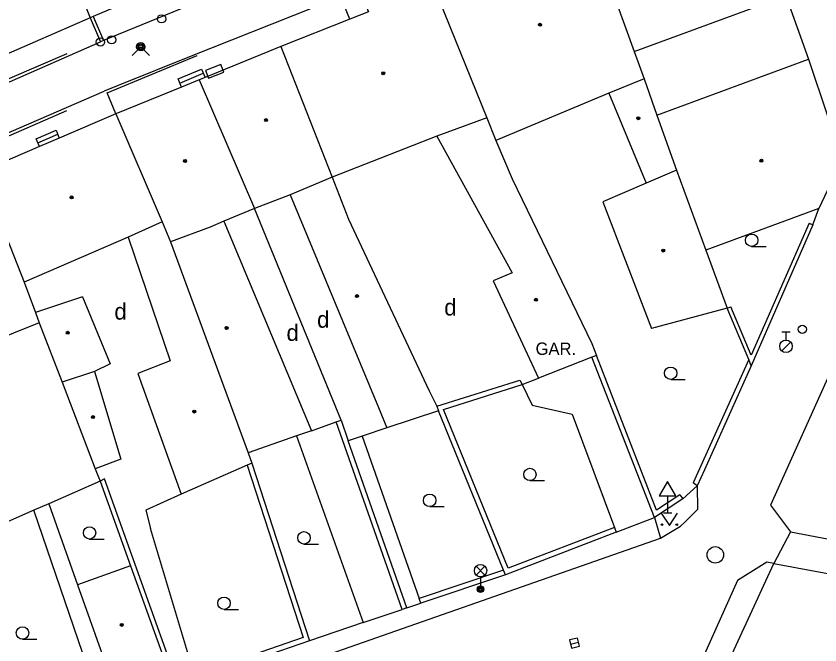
# Model space of a CAD drawing. Extents: x -598233 to -596890, y -1157848 to -1156431.
# Drawn here: x -597236.68 to -597188.02, y -1157525.42 to -1157487.34 of the extents above; entities that cross this region are included whole.
import ezdxf

# ---------------------------------------------------------------- set-up
doc = ezdxf.new("R2010")
doc.units = 0
for name, color, linetype in [('Level 10', 7, 'Continuous'), ('Level 11', 7, 'Continuous'), ('Level 24', 7, 'Continuous'), ('Level 27', 7, 'Continuous'), ('Level 28', 7, 'Continuous'), ('Level 31', 7, 'Continuous'), ('Level 33', 7, 'Continuous'), ('Level 34', 7, 'Continuous'), ('Level 36', 7, 'Continuous'), ('Level 39', 7, 'Continuous'), ('Level 41', 7, 'Continuous'), ('Level 5', 7, 'Continuous'), ('Level 7', 7, 'Continuous'), ('Level 8', 7, 'Continuous')]:
    doc.layers.add(name, color=color, linetype=linetype)

msp = doc.modelspace()

# ---------------------------------------------------------------- linework, layer by layer
at = {"layer": 'Level 10'}
for points in [[(-597213.31, -1157481.35), (-597222.11, -1157485), (-597231.38, -1157488.83)], [(-597175.17, -1157482.58), (-597184.27, -1157501.98), (-597191.01, -1157516.9699), (-597189.79, -1157518.58)], [(-597212.1, -1157484.2), (-597221.2, -1157487.83), (-597226.08, -1157489.78), (-597230.5, -1157491.55), (-597231.34, -1157491.88)], [(-597242.26, -1157493.59), (-597240.27, -1157492.7199), (-597231.57, -1157488.9099)], [(-597231.38, -1157488.83), (-597231.57, -1157488.9099)], [(-597248.04, -1157499.12), (-597239.27, -1157495.32), (-597231.34, -1157491.88)], [(-597195.45, -1157515.79), (-597195.42, -1157517.23), (-597196.18, -1157517.9699)], [(-597197.67, -1157518.95), (-597196.45, -1157518.24), (-597196.18, -1157517.9699)], [(-597189.79, -1157518.58), (-597190.81, -1157520.5)], [(-597218.4699, -1157526.25), (-597197.67, -1157518.95)], [(-597190.81, -1157520.5), (-597191.24, -1157520.42), (-597193, -1157521.52), (-597195.71, -1157527.56), (-597199.9, -1157536.9), (-597203.44, -1157544.67)]]:
    msp.add_lwpolyline(points, dxfattribs=at)
at = {"layer": 'Level 11'}
for points in [[(-597216.48, -1157487.53), (-597216.79, -1157486.74), (-597215.6599, -1157486.29), (-597215.34, -1157487.08)], [(-597232.2, -1157487.45), (-597231.57, -1157488.9099)], [(-597232.02, -1157487.37), (-597231.38, -1157488.83)], [(-597233.61, -1157489.62), (-597240.56, -1157492.62)], [(-597231.17, -1157492), (-597225.71, -1157489.74)], [(-597226.6599, -1157491.64), (-597226.86, -1157491.15), (-597225.45, -1157490.56), (-597225.24, -1157491.07)], [(-597226.76, -1157491.4), (-597225.35, -1157490.81)], [(-597230.63, -1157493.27), (-597231.17, -1157492)], [(-597239.39, -1157495.58), (-597233.61, -1157493.07)], [(-597235.26, -1157495.25), (-597235.4699, -1157494.77), (-597234.26, -1157494.26), (-597234.06, -1157494.74)], [(-597235.37, -1157495.01), (-597234.1599, -1157494.5)], [(-597217, -1157511.81), (-597222.25, -1157498.99)], [(-597224.1, -1157499.77), (-597218.79, -1157512.45)], [(-597206.05, -1157509.6599), (-597205.44, -1157510.9), (-597203.01, -1157511.45), (-597200.46, -1157518.32)], [(-597218.79, -1157512.45), (-597217.3, -1157511.92)], [(-597214.23, -1157512.28), (-597215.73, -1157512.78)], [(-597219.7, -1157512.77), (-597215.6599, -1157524.07)], [(-597215.73, -1157512.78), (-597216.57, -1157513.06)], [(-597215.73, -1157512.78), (-597212.27, -1157522.61)], [(-597226.68, -1157516.29), (-597228.82, -1157517.27), (-597228.55, -1157518.37)], [(-597234.69, -1157516.87), (-597232.95, -1157521.79)], [(-597231.56, -1157529.07), (-597235.61, -1157517.27)], [(-597198.04, -1157517.71), (-597197.67, -1157518.95)], [(-597225.87, -1157527.26), (-597228.55, -1157518.37)], [(-597189.79, -1157518.58), (-597156.34, -1157524.92)], [(-597194.15, -1157527.76), (-597190.81, -1157520.5)], [(-597190.81, -1157520.5), (-597159.59, -1157526.28), (-597158.32, -1157528.2)]]:
    msp.add_lwpolyline(points, dxfattribs=at)
at = {"layer": 'Level 24'}
msp.add_lwpolyline([(-597225.0242, -1157491.1053), (-597224.0932, -1157490.7401), (-597224.2758, -1157490.2747), (-597225.2068, -1157490.6399)], close=True, dxfattribs=at)
at = {"layer": 'Level 27'}
msp.add_line((-597203.1133, -1157525.3675), (-597202.6267, -1157525.2525), dxfattribs=at)
msp.add_lwpolyline([(-597203.0558, -1157525.6108), (-597202.5692, -1157525.4958), (-597202.6842, -1157525.0092), (-597203.1708, -1157525.1242)], close=True, dxfattribs=at)
msp.add_circle((-597194.35, -1157519.9699), 0.5, dxfattribs=at)
at = {"layer": 'Level 28'}
for p, q in [((-597190.32, -1157506.465), (-597189.82, -1157506.465)), ((-597190.07, -1157506.965), (-597190.07, -1157506.465)), ((-597190.328, -1157507.612), (-597189.798, -1157507.082))]:
    msp.add_line(p, q, dxfattribs=at)
for centre, radius in [((-597227.87, -1157487.51), 0.25), ((-597230.89, -1157488.78), 0.25), ((-597231.57, -1157488.9099), 0.25), ((-597189.08, -1157506.31), 0.25), ((-597190.07, -1157507.34), 0.375)]:
    msp.add_circle(centre, radius, dxfattribs=at)
at = {"layer": 'Level 31'}
msp.add_lwpolyline([(-597229.66, -1157489.73), (-597229.13, -1157489.2), (-597228.6, -1157489.73)], dxfattribs=at)
for radius in [0.25, 0.18, 0.11]:
    msp.add_circle((-597229.13, -1157489.2), radius, dxfattribs=at)
at = {"layer": 'Level 33'}
for p, q in [((-597208.825, -1157521.19), (-597208.295, -1157520.66)), ((-597208.825, -1157520.66), (-597208.295, -1157521.19)), ((-597208.56, -1157521.3), (-597208.56, -1157522.05))]:
    msp.add_line(p, q, dxfattribs=at)
for centre, radius in [((-597208.56, -1157520.925), 0.375), ((-597208.56, -1157522.05), 0.2), ((-597208.56, -1157522.05), 0.1445), ((-597208.56, -1157522.05), 0.0876)]:
    msp.add_circle(centre, radius, dxfattribs=at)
at = {"layer": 'Level 34'}
for p, q in [((-597197.24, -1157516.402), (-597197.24, -1157517.42)), ((-597197.49, -1157517.42), (-597196.99, -1157517.42))]:
    msp.add_line(p, q, dxfattribs=at)
msp.add_lwpolyline([(-597197.74, -1157516.402), (-597196.74, -1157516.402), (-597197.24, -1157515.536)], close=True, dxfattribs=at)
at = {"layer": 'Level 36'}
for p, q in [((-597192.15, -1157501.295), (-597191.275, -1157501.295)), ((-597197.05, -1157509.3449), (-597196.175, -1157509.3449)), ((-597205.57, -1157515.475), (-597204.695, -1157515.475)), ((-597211.64, -1157517.045), (-597210.765, -1157517.045)), ((-597232.23, -1157519.015), (-597231.355, -1157519.015)), ((-597219.25, -1157519.315), (-597218.375, -1157519.315)), ((-597224.09, -1157523.275), (-597223.215, -1157523.275)), ((-597236.29, -1157525.075), (-597235.415, -1157525.075))]:
    msp.add_line(p, q, dxfattribs=at)
msp.add_lwpolyline([(-597197.63, -1157517.44), (-597197.13, -1157518.19), (-597196.63, -1157517.44)], dxfattribs=at)
for centre, radius in [((-597192.1501, -1157500.9199), 0.375), ((-597197.0501, -1157508.9698), 0.375), ((-597205.5701, -1157515.0999), 0.375), ((-597211.6401, -1157516.6699), 0.375), ((-597197.5802, -1157518.1398), 0.05), ((-597196.6808, -1157518.1398), 0.05), ((-597232.2301, -1157518.6399), 0.375), ((-597219.2501, -1157518.9399), 0.375), ((-597224.0901, -1157522.8999), 0.375), ((-597236.2901, -1157524.6999), 0.375)]:
    msp.add_circle(centre, radius, dxfattribs=at)
at = {"layer": 'Level 39'}
for centre, radius in [((-597204.96, -1157487.87), 0.09), ((-597204.96, -1157487.87), 0.0398), ((-597214.45, -1157490.81), 0.09), ((-597214.45, -1157490.81), 0.0398), ((-597221.54, -1157493.64), 0.09), ((-597221.54, -1157493.64), 0.0398), ((-597199.01, -1157493.53), 0.09), ((-597199.01, -1157493.53), 0.0398), ((-597226.45, -1157496.12), 0.09), ((-597226.45, -1157496.12), 0.0398), ((-597191.56, -1157496.1), 0.09), ((-597191.56, -1157496.1), 0.0398), ((-597233.32, -1157498.32), 0.09), ((-597233.32, -1157498.32), 0.0398), ((-597197.5, -1157501.54), 0.09), ((-597197.5, -1157501.54), 0.0398), ((-597216.04, -1157504.3), 0.09), ((-597216.04, -1157504.3), 0.0398), ((-597205.21, -1157504.52), 0.09), ((-597205.21, -1157504.52), 0.0398), ((-597233.55, -1157506.52), 0.09), ((-597233.55, -1157506.52), 0.0398), ((-597223.93, -1157506.23), 0.09), ((-597223.93, -1157506.23), 0.0398), ((-597225.89, -1157511.29), 0.09), ((-597225.89, -1157511.29), 0.0398), ((-597232.03, -1157511.63), 0.09), ((-597232.03, -1157511.63), 0.0398), ((-597230.28, -1157524.21), 0.09), ((-597230.28, -1157524.21), 0.0398)]:
    msp.add_circle(centre, radius, dxfattribs=at)
at = {"layer": 'Level 5'}
for points in [[(-597202.02, -1157481.83), (-597199.26, -1157489.49)], [(-597234.14, -1157482.51), (-597232.2, -1157487.45)], [(-597211.4, -1157485.52), (-597208.19, -1157493.5)], [(-597229.43, -1157486.25), (-597232.02, -1157487.37)], [(-597199.26, -1157489.49), (-597190.08, -1157486.1)], [(-597190.08, -1157486.1), (-597188.71, -1157489.96)], [(-597232.2, -1157487.45), (-597241.09, -1157491.32)], [(-597232.02, -1157487.37), (-597232.2, -1157487.45)], [(-597216.48, -1157487.53), (-597220.6599, -1157489.19)], [(-597215.34, -1157487.08), (-597216.48, -1157487.53)], [(-597220.6599, -1157489.19), (-597225.24, -1157491.07)], [(-597220.6599, -1157489.19), (-597217.54, -1157497.1)], [(-597199.26, -1157489.49), (-597198.6599, -1157491.15)], [(-597197.88, -1157493.34), (-597188.71, -1157489.96)], [(-597188.71, -1157489.96), (-597187.55, -1157493.38)], [(-597225.6, -1157491.21), (-597226.6599, -1157491.64)], [(-597225.24, -1157491.07), (-597225.6, -1157491.21)], [(-597225.6, -1157491.21), (-597222.25, -1157498.99)], [(-597198.6599, -1157491.15), (-597200.8, -1157492.01)], [(-597198.6599, -1157491.15), (-597197.88, -1157493.34)], [(-597226.6599, -1157491.64), (-597230.63, -1157493.27)], [(-597200.8, -1157492.01), (-597207.63, -1157494.88)], [(-597200.8, -1157492.01), (-597198.54, -1157497.46)], [(-597230.63, -1157493.27), (-597234.06, -1157494.74)], [(-597230.63, -1157493.27), (-597227.84, -1157499.8)], [(-597197.88, -1157493.34), (-597196.7, -1157496.67)], [(-597185.4, -1157493.31), (-597188.08, -1157499)], [(-597208.19, -1157493.5), (-597211.21, -1157494.62)], [(-597208.19, -1157493.5), (-597207.63, -1157494.88)], [(-597234.06, -1157494.74), (-597235.26, -1157495.25)], [(-597211.21, -1157494.62), (-597217.54, -1157497.1)], [(-597211.21, -1157494.62), (-597206.65, -1157502.89)], [(-597235.26, -1157495.25), (-597238.83, -1157496.78)], [(-597207.63, -1157494.88), (-597206.65, -1157497.2)], [(-597238.83, -1157496.78), (-597236.18, -1157503.46)], [(-597196.7, -1157496.67), (-597198.54, -1157497.46)], [(-597196.7, -1157496.67), (-597194.92, -1157501.52)], [(-597217.54, -1157497.1), (-597220.08, -1157498.1599)], [(-597217.54, -1157497.1), (-597216.56, -1157499.64)], [(-597206.65, -1157497.2), (-597201.82, -1157507.17)], [(-597198.54, -1157497.46), (-597201.1599, -1157498.59)], [(-597220.08, -1157498.1599), (-597222.25, -1157498.99)], [(-597220.08, -1157498.1599), (-597214.74, -1157511.05)], [(-597201.1599, -1157498.59), (-597198.21, -1157506.27)], [(-597222.25, -1157498.99), (-597224.1, -1157499.77), (-597224.92, -1157500.12)], [(-597188.08, -1157499), (-597194.92, -1157501.52)], [(-597216.56, -1157499.64), (-597211.67, -1157510.03)], [(-597227.84, -1157499.8), (-597229.89, -1157500.73)], [(-597227.84, -1157499.8), (-597227.32, -1157501.01)], [(-597224.92, -1157500.12), (-597227.32, -1157501.01)], [(-597229.89, -1157500.73), (-597236.18, -1157503.46)], [(-597229.89, -1157500.73), (-597227.35, -1157508.21)], [(-597227.32, -1157501.01), (-597222.62, -1157513.8)], [(-597194.92, -1157501.52), (-597193.63, -1157505.04)], [(-597206.65, -1157502.89), (-597207.8, -1157503.38)], [(-597236.18, -1157503.46), (-597235.5, -1157505.3)], [(-597207.8, -1157503.38), (-597205.06, -1157509.27)], [(-597232.6599, -1157504.35), (-597235.5, -1157505.3)], [(-597232.6599, -1157504.35), (-597230.99, -1157508.4099)], [(-597193.63, -1157505.04), (-597198.21, -1157506.27)], [(-597235.5, -1157505.3), (-597235.27, -1157505.9099)], [(-597235.27, -1157505.9099), (-597244.52, -1157509.63)], [(-597235.27, -1157505.9099), (-597233.89, -1157509.51)], [(-597201.82, -1157507.17), (-597201.54, -1157507.89)], [(-597201.54, -1157507.89), (-597201.82, -1157508)], [(-597230.99, -1157508.4099), (-597231.94, -1157508.86)], [(-597227.35, -1157508.21), (-597229.31, -1157508.99)], [(-597201.82, -1157508), (-597205.06, -1157509.27)], [(-597231.94, -1157508.86), (-597233.89, -1157509.51)], [(-597231.94, -1157508.86), (-597230.34, -1157514.17)], [(-597229.31, -1157508.99), (-597226.68, -1157516.29)], [(-597233.89, -1157509.51), (-597231.88, -1157514.76)], [(-597211.67, -1157510.03), (-597211.21, -1157510.9699)], [(-597214.74, -1157511.05), (-597214.23, -1157512.28)], [(-597211.1, -1157511.25), (-597214.23, -1157512.28)], [(-597211.21, -1157510.9699), (-597211.1, -1157511.25)], [(-597218.79, -1157512.45), (-597219.7, -1157512.77), (-597222.62, -1157513.8)], [(-597222.62, -1157513.8), (-597222.4, -1157514.4099)], [(-597230.34, -1157514.17), (-597231.88, -1157514.76)], [(-597231.88, -1157514.76), (-597231.59, -1157515.51)], [(-597222.68, -1157514.53), (-597226.68, -1157516.29)], [(-597222.4, -1157514.4099), (-597222.68, -1157514.53)], [(-597231.59, -1157515.51), (-597234.69, -1157516.87)], [(-597234.69, -1157516.87), (-597235.61, -1157517.27)], [(-597235.61, -1157517.27), (-597241.27, -1157519.76)], [(-597229.75, -1157520.64), (-597232.95, -1157521.79)], [(-597229.75, -1157520.64), (-597227.6, -1157526.63)], [(-597232.95, -1157521.79), (-597230.83, -1157527.79)]]:
    msp.add_lwpolyline(points, dxfattribs=at)
at = {"layer": 'Level 7'}
for points in [[(-597188.67, -1157499.88), (-597192.17, -1157507.88), (-597193.4, -1157504.94)], [(-597188.44, -1157499.98), (-597192.17, -1157508.52)], [(-597188.67, -1157499.88), (-597188.44, -1157499.98)], [(-597193.63, -1157505.04), (-597193.4, -1157504.94)], [(-597192.33, -1157508.14), (-597193.63, -1157505.04)], [(-597197.9, -1157517.26), (-597201.54, -1157507.89)], [(-597198.04, -1157517.71), (-597201.82, -1157508)], [(-597192.33, -1157508.14), (-597195.7, -1157515.61)], [(-597192.17, -1157508.52), (-597192.33, -1157508.14)], [(-597192.17, -1157508.52), (-597195.01, -1157514.82)], [(-597211.21, -1157510.9699), (-597206.18, -1157509.39), (-597206.05, -1157509.6599)], [(-597210.81, -1157511.1599), (-597206.05, -1157509.6599)], [(-597207.17, -1157520.89), (-597211.1, -1157511.25)], [(-597206.88, -1157520.78), (-597210.81, -1157511.1599)], [(-597217.3, -1157511.92), (-597217, -1157511.81)], [(-597217, -1157511.81), (-597216.57, -1157513.06)], [(-597213.3, -1157523.28), (-597217.3, -1157511.92)], [(-597213.02, -1157523.18), (-597216.57, -1157513.06)], [(-597222.68, -1157514.53), (-597219.29, -1157524.98)], [(-597222.4, -1157514.4099), (-597218.92, -1157525.17)], [(-597195.01, -1157514.82), (-597195.45, -1157515.79)], [(-597226.84, -1157527.88), (-597231.32, -1157515.37), (-597231.59, -1157515.51)], [(-597231.59, -1157515.51), (-597229.75, -1157520.64)], [(-597195.45, -1157515.79), (-597195.7, -1157515.61)], [(-597196.31, -1157516.58), (-597198.04, -1157517.71)], [(-597196.5, -1157516.34), (-597197.9, -1157517.26)], [(-597196.5, -1157516.34), (-597196.31, -1157516.58)], [(-597200.35, -1157518.6), (-597207.05, -1157521.17)], [(-597200.46, -1157518.32), (-597206.88, -1157520.78)], [(-597200.46, -1157518.32), (-597200.35, -1157518.6)], [(-597207.17, -1157520.89), (-597212.27, -1157522.61)], [(-597207.05, -1157521.17), (-597207.17, -1157520.89)], [(-597207.05, -1157521.17), (-597212.17, -1157522.9)], [(-597212.17, -1157522.9), (-597212.27, -1157522.61)], [(-597213.02, -1157523.18), (-597213.3, -1157523.28)], [(-597215.6599, -1157524.07), (-597218.92, -1157525.17)], [(-597219.29, -1157524.98), (-597225.87, -1157527.26)], [(-597218.92, -1157525.17), (-597224.77, -1157527.2)]]:
    msp.add_lwpolyline(points, dxfattribs=at)
at = {"layer": 'Level 8'}
for points in [[(-597188.44, -1157499.98), (-597188.08, -1157499)], [(-597206.05, -1157509.6599), (-597205.06, -1157509.27)], [(-597196.31, -1157516.58), (-597195.45, -1157515.79)], [(-597200.35, -1157518.6), (-597198.04, -1157517.71)], [(-597213.02, -1157523.18), (-597212.17, -1157522.9)], [(-597215.6599, -1157524.07), (-597213.3, -1157523.28)]]:
    msp.add_lwpolyline(points, dxfattribs=at)

# ---------------------------------------------------------------- texts
at = {"layer": 'Level 41'}
for s, height, p in [('d', 1, (-597210.757, -1157505.475)), ('d', 1, (-597230.727, -1157505.725)), ('d', 1, (-597218.4569, -1157506.215)), ('d', 1, (-597220.307, -1157507.015)), ('GAR.', 0.75, (-597205.23, -1157507.86))]:
    msp.add_text(s, height=height, dxfattribs=at).set_placement(p)

doc.saveas('drawing.dxf')
